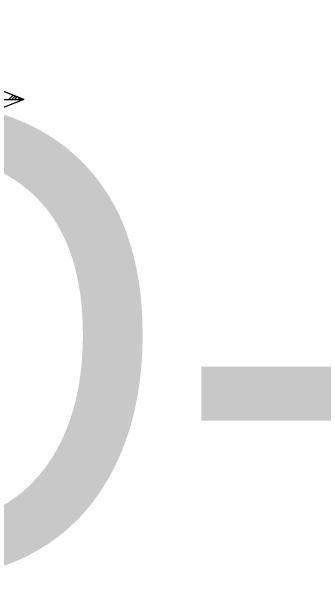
# Model space of a CAD drawing. Extents: x -729889 to -691139, y -995431 to -974354.
# Drawn here: x -725821.657 to -725820.347, y -978975.926 to -978973.521 of the extents above; entities that cross this region are included whole.
import ezdxf

# ---------------------------------------------------------------- set-up
doc = ezdxf.new("R2010")
doc.units = 0
for name, color, linetype in [('Atributy', 7, 'Continuous'), ('Svítidlo vestavné a přisazené venkovní', 7, 'Continuous'), ('Světelný bod se zemním svítidlem', 7, 'Continuous')]:
    doc.layers.add(name, color=color, linetype=linetype)

# ---------------------------------------------------------------- blocks, each defined once
blk = doc.blocks.new('Světlo')
at = {"layer": 'Světelný bod se zemním svítidlem'}
for p, q in [((1.3043, 0), (0.3687, 0.3687)), ((0.6209, 0.2696), (1.3043, 0)), ((-1.3043, 0), (1.3043, 0)), ((0, 0), (1.3043, 0)), ((1.3043, 0), (0.6209, -0.2696)), ((1.2417, 0), (1.2591, 0.0174)), ((1.2539, 0), (1.2678, 0.0139)), ((1.2661, 0), (1.2765, 0.0104)), ((1.2783, 0), (1.287, 0.007)), ((1.2904, 0), (1.2957, 0.0035)), ((1.3043, 0), (1.3043, 0))]:
    blk.add_line(p, q, dxfattribs=at)

msp = doc.modelspace()

# ---------------------------------------------------------------- block references
at = {"layer": 'Svítidlo vestavné a přisazené venkovní', "xscale": 1.0005800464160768, "yscale": 1.0005800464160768}
msp.add_blockref('Světlo', (-725822.9096, -978973.8901), dxfattribs=at)

# ---------------------------------------------------------------- texts
at = {"layer": 'Atributy'}
msp.add_text('D-0699', height=2, dxfattribs=at).set_placement((-725822.9096, -978975.8977))

doc.saveas('drawing.dxf')
